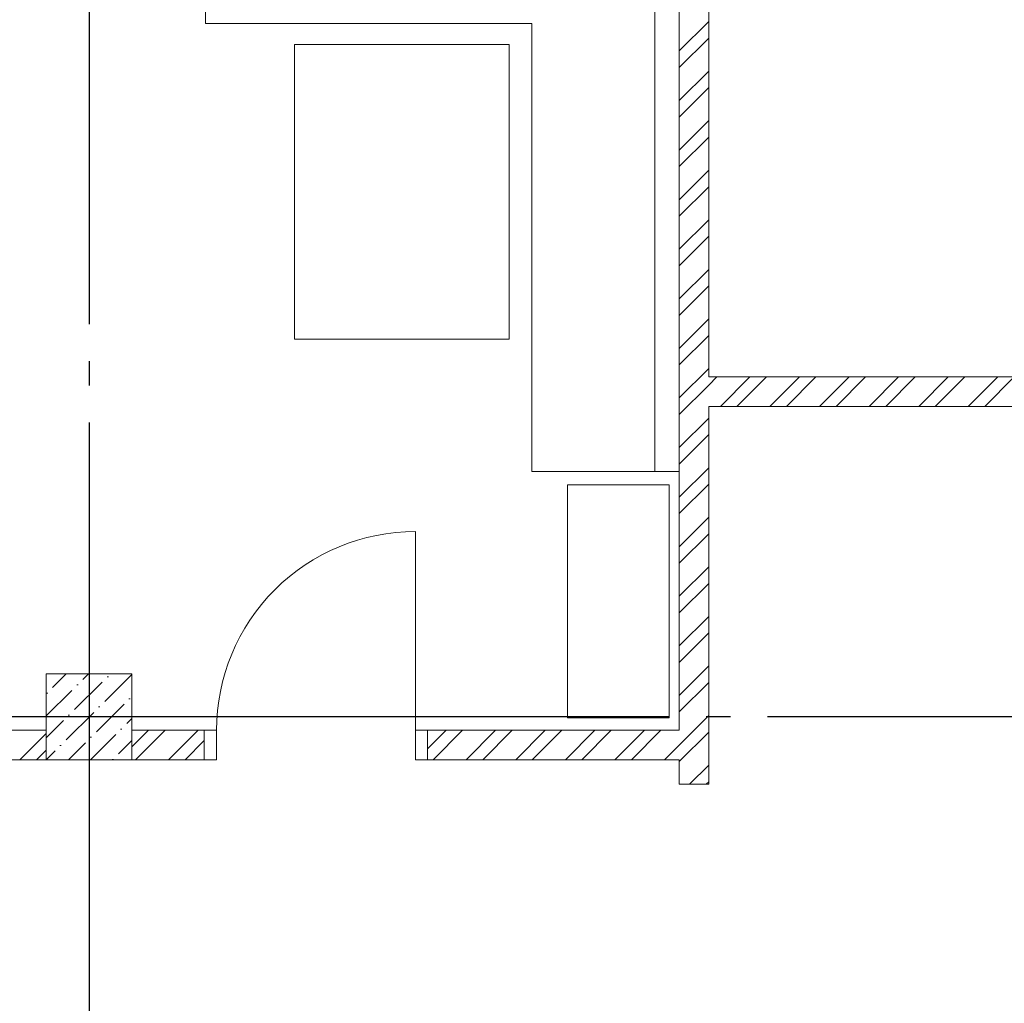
# Model space of a CAD drawing. Header units: millimetres. Extents: x 53645 to 137188, y 78097 to 135542.
# Tile 267 of 288: x 121895 to 125907, y 127054 to 131063. Entities that reach past the tile are written whole.
import ezdxf

# ---------------------------------------------------------------- set-up
doc = ezdxf.new("R2010")
doc.units = ezdxf.units.MM
doc.linetypes.add('CONTI', pattern=[0])
doc.linetypes.add('GOST2.303 5', pattern=[24, 20, -1.5, 1, -1.5])
doc.layers.add('axis_dim', color=40, linetype='CONTI')
for name, color, linetype, lineweight in [('doors_windows', 4, 'Continuous', 5), ('furniture', 36, 'Continuous', 0), ('Wall2', 40, 'Continuous', 5)]:
    doc.layers.add(name, color=color, linetype=linetype, lineweight=lineweight)

# ---------------------------------------------------------------- blocks, each defined once
blk = doc.blocks.new('5566ry')
at = {"linetype": 'ByBlock', "lineweight": 9, "ltscale": 100}
h = blk.add_hatch(dxfattribs=at)
h.set_pattern_fill('ANSI36', color=0, scale=20, angle=0.1731020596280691, style=0)
h.set_pattern_definition([(45.17310205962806, (-320375.4296827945, 1443038.455312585), (33.30275391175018, 123.5796998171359), [158.7499999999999, -31.74999999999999, 0, -31.74999999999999])])
h.paths.add_polyline_path([(-320376.6381613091, 1443388.453487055), (-320026.6381613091, 1443388.453487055), (-320026.6381613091, 1443038.453487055), (-320376.6381613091, 1443038.453487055)])
at = {"color": 0, "linetype": 'ByBlock', "ltscale": 100}
blk.add_lwpolyline([(-320376.6381613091, 1443038.453487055), (-320026.6381613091, 1443038.453487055), (-320026.6381613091, 1443388.453487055), (-320376.6381613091, 1443388.453487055)], close=True, dxfattribs=at)
blk = doc.blocks.new('*U46')
at = {"color": 0, "linetype": 'ByBlock', "ltscale": 10}
blk.add_lwpolyline([(-860.000003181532, 0), (-860.000003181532, 810.0000031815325, -0.4142135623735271), (-49.99999999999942, 0)], format="xyb", dxfattribs=at)
at = {"color": 0}
for points in [[(-910.0000031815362, 0), (-860.0000031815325, 0), (-860.0000031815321, -120.625566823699), (-910.0000031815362, -120.625566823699)], [(-50, 0), (0, 0), (-3.800092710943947e-26, -120.6255668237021), (-50, -120.625566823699)]]:
    blk.add_lwpolyline(points, close=True, dxfattribs=at)

msp = doc.modelspace()

# ---------------------------------------------------------------- linework, layer by layer
at = {"layer": 'axis_dim', "linetype": 'GOST2.303 5', "lineweight": 25, "ltscale": 100}
for points in [[(122177.3032287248, 131821.3805435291), (122177.3032287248, 128221.3805435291)], [(123427.3115312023, 128221.3805435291), (117677.3086085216, 128221.3805435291)], [(122177.3032287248, 128221.3805435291), (122177.3032287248, 122821.3805435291)], [(126941.4059046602, 128221.3805435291), (123427.3115312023, 128221.3805435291)]]:
    msp.add_lwpolyline(points, dxfattribs=at)
at = {"layer": 'furniture'}
for points in [[(124582.3208015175, 129221.4039089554), (124582.3317304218, 131646.391893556), (122652.3032143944, 131646.3805150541), (122652.3032148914, 131046.3805146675), (123982.3239996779, 131046.3220041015), (123982.3208015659, 129221.432050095), (124582.3208016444, 129221.432050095)], [(122652.3032144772, 131546.3810252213), (122652.3032144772, 131546.3810252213), (124482.3312797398, 131546.391383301), (124482.3208016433, 129221.432050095)]]:
    msp.add_lwpolyline(points, dxfattribs=at)
for points in [[(123889.4964083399, 130960.7553907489), (123014.4964083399, 130960.7553907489), (123014.4964083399, 129760.9604795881), (123889.4964083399, 129760.9604795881)], [(124126.962563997, 129167.2483755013), (124541.2234273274, 129167.2483755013), (124541.2234273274, 128217.2696517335), (124126.962563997, 128217.2696517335)]]:
    msp.add_lwpolyline(points, close=True, dxfattribs=at)
at = {"layer": 'Wall2', "ltscale": 100}
for points in [[(124582.324664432, 128166.3805435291), (124582.3250515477, 131646.3809745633)], [(124702.3250515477, 131646.3806583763), (124702.3248246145, 129606.3506292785)], [(124582.3249724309, 130935.1559691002), (124702.3249857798, 131055.155982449)], [(124582.3249649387, 130867.804011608), (124702.3249782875, 130987.8040249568)], [(124582.3249499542, 130733.1001838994), (124702.3249633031, 130853.1001972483)], [(124582.324942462, 130665.7482264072), (124702.3249558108, 130785.748239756)], [(124582.3249274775, 130531.0443986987), (124702.3249408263, 130651.0444120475)], [(124582.3249199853, 130463.6924412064), (124702.3249333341, 130583.6924545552)], [(124582.3249050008, 130328.9886134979), (124702.3249183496, 130448.9886268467)], [(124582.3248975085, 130261.6366560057), (124702.3249108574, 130381.6366693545)], [(124582.3248825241, 130126.9328282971), (124702.3248958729, 130246.932841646)], [(124582.3248750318, 130059.5808708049), (124702.3248883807, 130179.5808841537)], [(124582.3248600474, 129924.8770430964), (124702.3248733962, 130044.8770564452)], [(124582.3248525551, 129857.5250856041), (124702.324865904, 129977.525098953)], [(124582.3248375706, 129722.8212578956), (124702.3248509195, 129842.8212712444)], [(124582.3248300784, 129655.4693004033), (124702.3248434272, 129775.4693137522)], [(124582.3248150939, 129520.7654726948), (124702.3248284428, 129640.7654860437)], [(124702.3139111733, 129573.4026187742), (124735.2619216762, 129606.3506292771)], [(124702.3248246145, 129606.3506292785), (126502.3219305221, 129606.3506292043)], [(124749.9657343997, 129486.3506292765), (124869.9657343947, 129606.3506292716)], [(124817.3176843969, 129486.3506292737), (124937.317684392, 129606.3506292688)], [(124952.0214971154, 129486.3506292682), (125072.0214971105, 129606.3506292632)], [(125019.3734471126, 129486.3506292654), (125139.3734471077, 129606.3506292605)], [(125154.0772598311, 129486.3506292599), (125274.0772598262, 129606.3506292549)], [(125221.4292098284, 129486.3506292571), (125341.4292098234, 129606.3506292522)], [(125356.1330225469, 129486.3506292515), (125476.1330225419, 129606.3506292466)], [(125423.4849725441, 129486.3506292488), (125543.4849725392, 129606.3506292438)], [(125558.1887852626, 129486.3506292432), (125678.1887852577, 129606.3506292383)], [(125625.5407352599, 129486.3506292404), (125745.5407352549, 129606.3506292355)], [(125760.2445479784, 129486.3506292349), (125880.2445479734, 129606.3506292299)], [(125827.5964979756, 129486.3506292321), (125947.5964979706, 129606.3506292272)], [(124582.3248076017, 129453.4135152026), (124702.3248209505, 129573.4135285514)], [(124702.3248112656, 129486.3506292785), (124702.3246399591, 127946.380372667)], [(126502.3219305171, 129486.3506292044), (124702.3248112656, 129486.3506292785)], [(124582.3247926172, 129318.7096874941), (124702.3248059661, 129438.7097008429)], [(124582.324785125, 129251.3577300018), (124702.3247984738, 129371.3577433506)], [(124582.3247701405, 129116.6539022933), (124702.3247834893, 129236.6539156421)], [(124582.3247626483, 129049.301944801), (124702.3247759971, 129169.3019581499)], [(124582.3247476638, 128914.5981170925), (124702.3247610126, 129034.5981304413)], [(124582.3247401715, 128847.2461596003), (124702.3247535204, 128967.2461729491)], [(124582.3247251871, 128712.5423318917), (124702.3247385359, 128832.5423452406)], [(124582.3247176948, 128645.1903743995), (124702.3247310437, 128765.1903877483)], [(124582.3247027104, 128510.486546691), (124702.3247160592, 128630.4865600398)], [(124582.3246952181, 128443.1345891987), (124702.3247085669, 128563.1346025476)], [(124582.3246802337, 128308.4307614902), (124702.3246935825, 128428.430774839)], [(124582.3246727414, 128241.078803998), (124702.3246860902, 128361.0788173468)], [(124582.3246577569, 128106.3749762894), (124702.3246711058, 128226.3749896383)], [(121402.329011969, 128166.3805435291), (122002.3032317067, 128166.3805435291)], [(121895.6053095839, 128046.3805435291), (122002.3032317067, 128153.078465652)], [(122002.3032317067, 128166.3805435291), (122002.3032317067, 128046.3805435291)], [(122352.3032287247, 128098.9669372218), (122419.716835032, 128166.3805435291)], [(122352.3032287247, 128046.3805435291), (122352.3032287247, 128166.3805435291)], [(122352.3032287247, 128166.3805435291), (122646.9971907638, 128166.3805435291)], [(122367.068785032, 128046.3805435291), (122487.068785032, 128166.3805435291)], [(122501.772597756, 128046.3805435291), (122621.772597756, 128166.3805435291)], [(122646.9971907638, 128166.3805435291), (122646.9971907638, 128046.3805435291)], [(123556.9971907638, 128091.3263229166), (123632.0514113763, 128166.3805435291)], [(123556.9971907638, 128046.3805435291), (123556.9971907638, 128166.3805435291)], [(123556.9971907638, 128166.3805435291), (124582.324664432, 128166.3805435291)], [(123579.4033613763, 128046.3805435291), (123699.4033613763, 128166.3805435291)], [(123714.1071741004, 128046.3805435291), (123834.1071741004, 128166.3805435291)], [(123781.4591241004, 128046.3805435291), (123901.4591241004, 128166.3805435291)], [(123916.1629368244, 128046.3805435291), (124036.1629368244, 128166.3805435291)], [(123983.5148868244, 128046.3805435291), (124103.5148868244, 128166.3805435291)], [(124118.2186995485, 128046.3805435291), (124238.2186995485, 128166.3805435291)], [(124185.5706495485, 128046.3805435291), (124305.5706495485, 128166.3805435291)], [(124320.2744622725, 128046.3805435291), (124440.2744622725, 128166.3805435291)], [(124387.6264122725, 128046.3805435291), (124507.6264122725, 128166.3805435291)], [(124582.3246502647, 128039.0230187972), (124702.3246636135, 128159.023032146)], [(122569.124547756, 128046.3805435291), (122646.9971907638, 128124.2531865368)], [(124522.3302249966, 128046.3805435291), (124582.3374989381, 128106.3878174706)], [(121962.9572595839, 128046.3805435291), (122002.3032317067, 128085.7265156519)], [(122002.3032317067, 128046.3805435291), (118952.3066516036, 128046.3805435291)], [(122646.9971907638, 128046.3805435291), (122352.3032287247, 128046.3805435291)], [(124582.3246510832, 128046.3805435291), (123556.9971907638, 128046.3805435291)], [(124582.3246399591, 127946.3803860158), (124582.3246510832, 128046.3805435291)], [(124624.3858255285, 127946.380381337), (124702.324648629, 128024.3192044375)], [(124702.3246399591, 127946.380372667), (124582.3246399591, 127946.3803860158)], [(124691.7377680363, 127946.3803738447), (124702.3246411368, 127956.9672469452)]]:
    msp.add_lwpolyline(points, dxfattribs=at)

# ---------------------------------------------------------------- block references
at = {"layer": 'doors_windows', "color": 0, "xscale": -1}
msp.add_blockref('*U46', (122646.9971907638, 128166.3805435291), dxfattribs=at)
at = {"layer": 'Wall2', "ltscale": 100, "xscale": -1, "rotation": 90.00000000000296}
msp.add_blockref('5566ry', (1565390.756715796, -191980.2576177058), dxfattribs=at)

doc.saveas('drawing.dxf')
